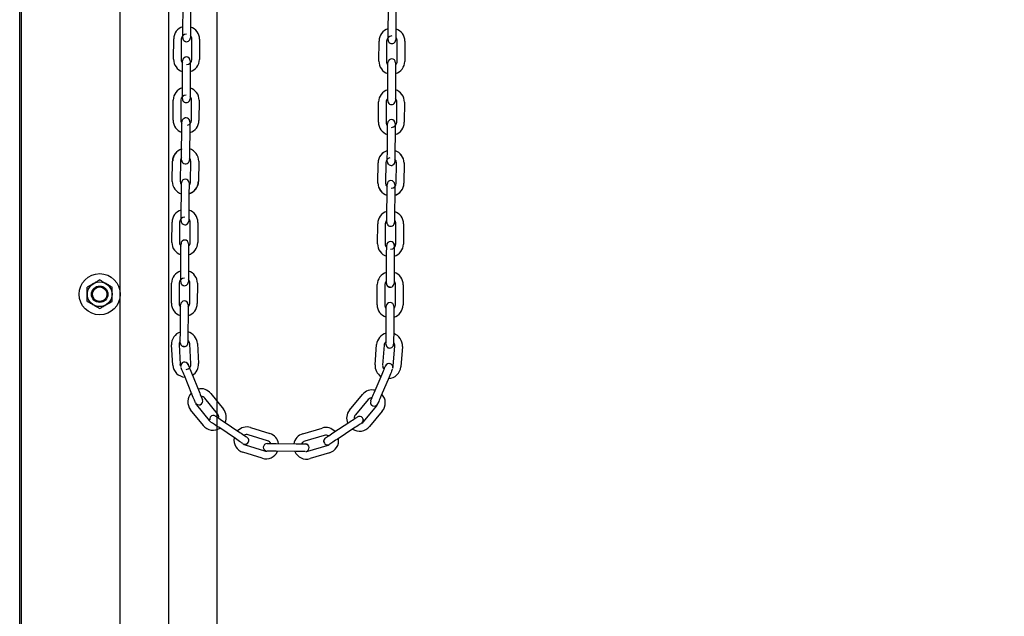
# Model space of a CAD drawing. Header units: inches. Extents: x 170 to 312, y 215 to 248.
# Tile 774 of 981: x 283.896 to 284.914, y 240.761 to 241.378. Entities that reach past the tile are written whole.
import ezdxf

# ---------------------------------------------------------------- set-up
doc = ezdxf.new("R2010")
doc.units = ezdxf.units.IN
doc.header["$LTSCALE"] = 0.25
doc.header["$MEASUREMENT"] = 0
doc.layers.add('ANNOTATIONS', color=1, linetype='Continuous')
doc.layers.add('MOTOR RH', color=7, linetype='Continuous')
doc.styles.add('ARIAL', font='arial.ttf', dxfattribs={"height": 0.09375})
doc.dimstyles.new('STANDARD$0', dxfattribs={"dimtxt": 0.09375, "dimasz": 0.09375, "dimexe": 0.03125, "dimexo": 0.046875, "dimgap": 0.09, "dimtad": 0, "dimtih": 1, "dimtoh": 1, "dimdec": 4, "dimzin": 0, "dimdsep": 46, "dimtxsty": 'ARIAL', "dimcen": 0.09, "dimadec": 0, "dimazin": 0, "dimtfac": 1, "dimtdec": 4, "dimtofl": 0, "dimtmove": 0, "dimatfit": 1, "dimfxl": 1, "dimtolj": 1, "dimtzin": 0, "dimarcsym": 0})

# ---------------------------------------------------------------- blocks, each defined once
blk = doc.blocks.new('*D64')
at = {"layer": 'ANNOTATIONS', "color": 0, "lineweight": -2, "transparency": 16777216}
for p, q in [((283.9429, 244.125), (285.7888, 244.125)), ((285.7576, 244.0313), (285.7576, 242.3317)), ((285.7576, 240.1972), (285.7576, 241.8968)), ((285.0271, 240.1034), (285.7888, 240.1034))]:
    blk.add_line(p, q, dxfattribs=at)
at = {"layer": 'ANNOTATIONS', "color": 0, "transparency": 16777216}
for points in [[(285.742, 244.0313), (285.7732, 244.0313), (285.7576, 244.125)], [(285.742, 240.1972), (285.7732, 240.1972), (285.7576, 240.1034)]]:
    blk.add_solid(points, dxfattribs=at)
at = {"layer": 'defpoints', "color": 0, "transparency": 16777216}
for p in [(283.896, 244.125), (284.9802, 240.1034), (285.7576, 240.1034)]:
    blk.add_point(p, dxfattribs=at)
at = {"layer": 'ANNOTATIONS', "color": 0, "transparency": 16777216, "insert": (285.7576, 242.1142), "char_height": 0.09375, "attachment_point": 5, "style": 'ARIAL'}
blk.add_mtext('\\A1;OPENING\\PHEIGHT', dxfattribs=at)
blk = doc.blocks.new('*D65')
at = {"layer": 'ANNOTATIONS', "color": 0, "lineweight": -2, "transparency": 16777216}
for p, q in [((283.9429, 244.961), (286.4438, 244.961)), ((286.4126, 244.8673), (286.4126, 242.7497)), ((286.4126, 240.1972), (286.4126, 242.3148)), ((285.9474, 240.1034), (286.4438, 240.1034))]:
    blk.add_line(p, q, dxfattribs=at)
at = {"layer": 'ANNOTATIONS', "color": 0, "transparency": 16777216}
for points in [[(286.3969, 244.8673), (286.4282, 244.8673), (286.4126, 244.961)], [(286.3969, 240.1972), (286.4282, 240.1972), (286.4126, 240.1034)]]:
    blk.add_solid(points, dxfattribs=at)
at = {"layer": 'defpoints', "color": 0, "transparency": 16777216}
for p in [(283.896, 244.961), (285.9005, 240.1034), (286.4126, 240.1034)]:
    blk.add_point(p, dxfattribs=at)
at = {"layer": 'ANNOTATIONS', "color": 0, "transparency": 16777216, "insert": (286.4126, 242.5322), "char_height": 0.09375, "attachment_point": 5, "style": 'ARIAL'}
blk.add_mtext('\\A1;TOTAL\\PHEIGHT', dxfattribs=at)

msp = doc.modelspace()

# ---------------------------------------------------------------- linework, layer by layer
at = {"layer": 'MOTOR RH'}
for p, q in [((283.89599, 240.10342), (283.89599, 245.60178)), ((283.89781, 240.1061), (283.89781, 244.91339)), ((284.00001, 240.1061), (284.00001, 244.91339)), ((284.05004, 244.63662), (284.05004, 240.10342)), ((284.10007, 240.1061), (284.10007, 244.29598)), ((284.06476, 241.36831), (284.06491, 241.38918)), ((284.07278, 241.38912), (284.07263, 241.36825)), ((284.27711, 241.36634), (284.27726, 241.38721)), ((284.28513, 241.38715), (284.28498, 241.36629)), ((284.05509, 241.33713), (284.05523, 241.35797)), ((284.06311, 241.35769), (284.06296, 241.33683)), ((284.07398, 241.33675), (284.07413, 241.35761)), ((284.082, 241.35756), (284.08186, 241.33669)), ((284.26744, 241.33491), (284.26758, 241.35578)), ((284.27546, 241.35572), (284.27531, 241.33486)), ((284.27704, 241.3571), (284.27704, 241.35711)), ((284.28633, 241.33478), (284.28648, 241.35565)), ((284.29435, 241.35559), (284.29421, 241.33472)), ((284.06298, 241.34036), (284.06296, 241.33683)), ((284.06431, 241.30531), (284.06446, 241.32618)), ((284.07233, 241.32612), (284.07219, 241.30526)), ((284.27666, 241.30334), (284.27681, 241.32421)), ((284.28468, 241.32415), (284.28453, 241.30329)), ((284.05464, 241.27388), (284.05479, 241.29475)), ((284.06266, 241.29469), (284.06251, 241.27383)), ((284.07354, 241.27375), (284.07368, 241.29461)), ((284.08156, 241.29456), (284.08141, 241.27369)), ((284.26699, 241.27192), (284.26714, 241.29278)), ((284.27501, 241.29273), (284.27486, 241.27186)), ((284.28589, 241.27178), (284.28603, 241.29265)), ((284.29391, 241.29259), (284.29376, 241.27173)), ((284.06349, 241.24198), (284.06364, 241.26285)), ((284.07189, 241.26312), (284.07174, 241.24226)), ((284.27621, 241.24035), (284.27636, 241.26121)), ((284.27622, 241.24047), (284.27636, 241.26134)), ((284.28424, 241.26128), (284.28409, 241.24029)), ((284.28425, 241.26309), (284.28424, 241.26116)), ((284.05382, 241.21055), (284.05397, 241.23142)), ((284.06222, 241.23169), (284.06207, 241.21083)), ((284.07272, 241.21042), (284.07286, 241.23129)), ((284.08111, 241.23156), (284.08096, 241.2107)), ((284.26654, 241.20892), (284.26669, 241.22978)), ((284.26654, 241.20904), (284.26669, 241.22978)), ((284.26669, 241.22978), (284.26669, 241.22991)), ((284.27457, 241.22985), (284.27442, 241.20899)), ((284.27456, 241.22973), (284.27442, 241.20899)), ((284.27615, 241.2311), (284.27615, 241.23114)), ((284.28402, 241.23117), (284.28402, 241.23104)), ((284.28544, 241.20878), (284.28559, 241.22965)), ((284.28544, 241.20891), (284.28559, 241.22965)), ((284.28559, 241.22965), (284.28559, 241.22978)), ((284.29346, 241.22972), (284.29331, 241.20885)), ((284.29346, 241.22959), (284.29331, 241.20873)), ((284.27442, 241.20899), (284.27442, 241.20886)), ((284.06304, 241.17899), (284.06319, 241.19986)), ((284.07107, 241.1998), (284.07092, 241.17894)), ((284.27577, 241.17748), (284.27592, 241.19835)), ((284.28379, 241.19829), (284.28364, 241.17743)), ((284.05337, 241.14756), (284.05352, 241.16843)), ((284.06139, 241.16837), (284.06125, 241.14751)), ((284.06298, 241.16975), (284.06298, 241.16976)), ((284.07227, 241.14743), (284.07242, 241.16829)), ((284.08029, 241.16824), (284.08014, 241.14737)), ((284.2661, 241.14605), (284.26624, 241.16692)), ((284.27412, 241.16686), (284.27397, 241.146)), ((284.28499, 241.14592), (284.28514, 241.16679)), ((284.29302, 241.16673), (284.29287, 241.14586)), ((284.0626, 241.116), (284.06275, 241.13687)), ((284.07062, 241.13681), (284.07047, 241.11595)), ((284.27532, 241.11449), (284.27547, 241.13536)), ((284.28334, 241.1353), (284.2832, 241.11444)), ((284.05292, 241.08457), (284.05307, 241.10544)), ((284.06095, 241.10538), (284.0608, 241.08452)), ((284.07182, 241.08444), (284.07197, 241.1053)), ((284.07984, 241.10525), (284.0797, 241.08438)), ((284.26565, 241.08306), (284.2658, 241.10393)), ((284.27367, 241.10387), (284.27352, 241.08301)), ((284.28455, 241.08293), (284.2847, 241.10379)), ((284.29257, 241.10374), (284.29242, 241.08287)), ((284.06215, 241.05301), (284.0623, 241.07388)), ((284.07017, 241.07382), (284.07002, 241.05295)), ((284.27487, 241.0515), (284.27502, 241.07237)), ((284.2829, 241.07231), (284.28275, 241.05145)), ((284.05425, 241.02073), (284.053, 241.04156)), ((284.06086, 241.04203), (284.06211, 241.0212)), ((284.07311, 241.02186), (284.07187, 241.04269)), ((284.07973, 241.04316), (284.08097, 241.02233)), ((284.26349, 241.02104), (284.26503, 241.04185)), ((284.27288, 241.04126), (284.27134, 241.02046)), ((284.28234, 241.01964), (284.28388, 241.04045)), ((284.29173, 241.03987), (284.29019, 241.01906)), ((284.07417, 240.9905), (284.06629, 241.00982)), ((284.07358, 241.01279), (284.08146, 240.99347)), ((284.2626, 240.99218), (284.27075, 241.01139)), ((284.278, 241.00832), (284.26985, 240.98911)), ((284.10059, 240.9702), (284.08745, 240.9864)), ((284.09356, 240.99136), (284.1067, 240.97515)), ((284.23709, 240.97423), (284.25046, 240.99025)), ((284.25651, 240.9852), (284.24314, 240.96918)), ((284.08591, 240.95829), (284.07277, 240.9745)), ((284.07888, 240.97946), (284.09202, 240.96325)), ((284.2516, 240.96212), (284.26497, 240.97814)), ((284.26001, 240.97917), (284.26107, 240.97851)), ((284.27102, 240.9731), (284.25765, 240.95708)), ((284.11912, 240.94465), (284.10185, 240.95636)), ((284.10626, 240.96287), (284.12354, 240.95117)), ((284.13478, 240.95614), (284.1547, 240.94995)), ((284.18874, 240.9497), (284.20875, 240.95561)), ((284.21992, 240.95049), (284.23736, 240.96194)), ((284.24169, 240.95536), (284.22425, 240.94391)), ((284.15237, 240.94243), (284.13244, 240.94862)), ((284.21098, 240.94806), (284.19097, 240.94215)), ((284.12917, 240.93809), (284.1491, 240.9319)), ((284.15203, 240.93955), (284.1519, 240.93955)), ((284.1519, 240.93955), (284.15221, 240.93955)), ((284.16115, 240.93949), (284.18202, 240.93934)), ((284.16128, 240.93948), (284.18202, 240.93934)), ((284.19409, 240.93158), (284.2141, 240.93749)), ((284.14676, 240.92438), (284.12683, 240.93057)), ((284.15769, 240.93164), (284.15595, 240.93165)), ((284.15942, 240.93162), (284.15755, 240.93164)), ((284.18196, 240.93146), (284.16123, 240.93161)), ((284.18209, 240.93146), (284.16123, 240.93161)), ((284.1839, 240.93145), (284.18196, 240.93146)), ((284.18563, 240.93144), (284.18376, 240.93145)), ((284.18723, 240.93143), (284.1855, 240.93144)), ((284.18863, 240.93142), (284.1871, 240.93143)), ((284.18978, 240.93141), (284.1885, 240.93142)), ((284.19064, 240.9314), (284.18965, 240.93141)), ((284.19117, 240.9314), (284.19051, 240.9314)), ((284.21633, 240.92994), (284.19632, 240.92403))]:
    msp.add_line(p, q, dxfattribs=at)
at = {"layer": 'MOTOR RH', "flags": 128}
for points in [[(284.06469, 241.35906), (284.06469, 241.35924), (284.0647, 241.35976), (284.0647, 241.36062), (284.06471, 241.36177), (284.06472, 241.36317), (284.06473, 241.36477), (284.06474, 241.36651), (284.06476, 241.36831)], [(284.07258, 241.3614), (284.07258, 241.36056), (284.07257, 241.35971), (284.07257, 241.35918), (284.07257, 241.35904)], [(284.07263, 241.36825), (284.07262, 241.36645), (284.07261, 241.36471), (284.07259, 241.36311), (284.07258, 241.36171), (284.07258, 241.36056)], [(284.27704, 241.35709), (284.27704, 241.35727), (284.27705, 241.35779), (284.27705, 241.35865), (284.27706, 241.3598), (284.27707, 241.3612), (284.27708, 241.3628), (284.27709, 241.36454), (284.27711, 241.36634)], [(284.28498, 241.36629), (284.28497, 241.36448), (284.28496, 241.36275), (284.28494, 241.36115), (284.28493, 241.35974), (284.28493, 241.35859)], [(284.06659, 241.35566), (284.0671, 241.3554), (284.0686, 241.35509)], [(284.07257, 241.35918), (284.07257, 241.359)], [(284.28493, 241.35943), (284.28493, 241.35859), (284.28492, 241.35774), (284.28492, 241.35721), (284.28492, 241.35707)], [(284.28492, 241.35721), (284.28492, 241.35703)], [(284.06446, 241.32618), (284.06447, 241.32798), (284.06448, 241.32972), (284.0645, 241.33132), (284.06451, 241.33272), (284.06451, 241.33387)], [(284.06451, 241.33304), (284.06451, 241.33387), (284.06452, 241.33472), (284.06452, 241.33525), (284.06453, 241.33542)], [(284.06452, 241.33525), (284.06453, 241.33543)], [(284.0724, 241.33537), (284.0724, 241.3352), (284.07239, 241.33467), (284.07239, 241.33381), (284.07238, 241.33266), (284.07237, 241.33126), (284.07236, 241.32966), (284.07235, 241.32793), (284.07233, 241.32612)], [(284.27681, 241.32421), (284.27682, 241.32601), (284.27683, 241.32775), (284.27685, 241.32935), (284.27686, 241.33075), (284.27686, 241.3319)], [(284.27686, 241.33107), (284.27686, 241.3319), (284.27687, 241.33276), (284.27687, 241.33328), (284.27687, 241.33346)], [(284.28474, 241.33185), (284.28473, 241.3307), (284.28472, 241.32929), (284.28471, 241.32769), (284.2847, 241.32596), (284.28468, 241.32415)], [(284.28475, 241.33341), (284.28475, 241.33323), (284.28474, 241.3327), (284.28474, 241.33185), (284.28473, 241.33102)], [(284.06425, 241.29606), (284.06425, 241.29624), (284.06425, 241.29676), (284.06426, 241.29762), (284.06427, 241.29877), (284.06428, 241.30017), (284.06429, 241.30177), (284.0643, 241.30351), (284.06431, 241.30531)], [(284.07219, 241.30526), (284.07217, 241.30345), (284.07216, 241.30172), (284.07215, 241.30012), (284.07214, 241.29871), (284.07213, 241.29756)], [(284.27661, 241.29565), (284.27661, 241.2968), (284.27662, 241.2982), (284.27664, 241.2998), (284.27665, 241.30154), (284.27666, 241.30334)], [(284.28453, 241.30329), (284.28452, 241.30148), (284.28451, 241.29975), (284.2845, 241.29815), (284.28449, 241.29675), (284.28448, 241.2956)], [(284.06614, 241.29266), (284.06665, 241.29241), (284.06815, 241.2921)], [(284.07214, 241.2984), (284.07213, 241.29756), (284.07212, 241.29671), (284.07212, 241.29618), (284.07212, 241.296)], [(284.2766, 241.2941), (284.2766, 241.29427), (284.2766, 241.2948), (284.27661, 241.29565), (284.27661, 241.29649)], [(284.2766, 241.29409), (284.2766, 241.29427)], [(284.28449, 241.29643), (284.28448, 241.2956), (284.28447, 241.29474), (284.28447, 241.29421), (284.28447, 241.29407)], [(284.28447, 241.29421), (284.28447, 241.29404)], [(284.06364, 241.26285), (284.06365, 241.26465), (284.06366, 241.26639), (284.06368, 241.26799), (284.06369, 241.26939), (284.06369, 241.27054)], [(284.06369, 241.27045), (284.06369, 241.27054), (284.0637, 241.2714), (284.0637, 241.27192), (284.0637, 241.2721)], [(284.07195, 241.27237), (284.07195, 241.2722), (284.07195, 241.27167), (284.07194, 241.27082), (284.07193, 241.26966), (284.07192, 241.26826), (284.07191, 241.26666), (284.0719, 241.26493), (284.07189, 241.26312)], [(284.27636, 241.26121), (284.27638, 241.26302), (284.27639, 241.26475), (284.2764, 241.26635), (284.27641, 241.26775), (284.27642, 241.2689), (284.27642, 241.26976), (284.27643, 241.27041)], [(284.27636, 241.26134), (284.27638, 241.26314), (284.27639, 241.26488), (284.2764, 241.26648), (284.27641, 241.26788), (284.27642, 241.26903), (284.27642, 241.26989)], [(284.27643, 241.27041), (284.27643, 241.27059)], [(284.27643, 241.27028), (284.27643, 241.27046)], [(284.2843, 241.27041), (284.28401, 241.27192), (284.28361, 241.27267)], [(284.2843, 241.27053), (284.2843, 241.27036), (284.2843, 241.26983), (284.28429, 241.26897), (284.28428, 241.26782), (284.28427, 241.26642), (284.28426, 241.26482), (284.28425, 241.26309)], [(284.2843, 241.27041), (284.2843, 241.27023), (284.2843, 241.2697), (284.28429, 241.26885), (284.28428, 241.2677), (284.28427, 241.2663), (284.28426, 241.2647), (284.28425, 241.26296)], [(284.06344, 241.23429), (284.06344, 241.23544), (284.06345, 241.23684), (284.06347, 241.23844), (284.06348, 241.24018), (284.06349, 241.24198)], [(284.07174, 241.24226), (284.07173, 241.24045), (284.07171, 241.23872), (284.0717, 241.23712), (284.07169, 241.23572), (284.07168, 241.23456)], [(284.27615, 241.23109), (284.27615, 241.23127), (284.27615, 241.2318), (284.27616, 241.23265), (284.27617, 241.2338), (284.27618, 241.23521), (284.27619, 241.2368), (284.2762, 241.23867)], [(284.2762, 241.23867), (284.27622, 241.24047)], [(284.2762, 241.23854), (284.27621, 241.24035)], [(284.28408, 241.23861), (284.28406, 241.23675), (284.28405, 241.23515), (284.28404, 241.23375), (284.28403, 241.2326)], [(284.28409, 241.24042), (284.28408, 241.23861)], [(284.28409, 241.24029), (284.28408, 241.23848)], [(284.06343, 241.23274), (284.06343, 241.23291), (284.06343, 241.23343), (284.06344, 241.23429), (284.06344, 241.23505)], [(284.06343, 241.23273), (284.06343, 241.23291)], [(284.06464, 241.22985), (284.06583, 241.22908), (284.06733, 241.22877)], [(284.07169, 241.23466), (284.07168, 241.23456), (284.07168, 241.23371), (284.07167, 241.23318), (284.07167, 241.23304)], [(284.07167, 241.23318), (284.07167, 241.23301)], [(284.27615, 241.23122), (284.27615, 241.2314), (284.27616, 241.23193), (284.27616, 241.23278), (284.27617, 241.23393), (284.27618, 241.23533), (284.27619, 241.23693)], [(284.28406, 241.23688), (284.28405, 241.23528), (284.28404, 241.23387), (284.28404, 241.23272), (284.28403, 241.23187), (284.28403, 241.23134), (284.28402, 241.23117)], [(284.28404, 241.23344), (284.28403, 241.2326), (284.28403, 241.23174), (284.28402, 241.23124)], [(284.28403, 241.23174), (284.28402, 241.23122), (284.28402, 241.23104)], [(284.06325, 241.20745), (284.06325, 241.20755), (284.06325, 241.2084), (284.06326, 241.20893), (284.06326, 241.20911)], [(284.07113, 241.20905), (284.07113, 241.20888), (284.07113, 241.20835), (284.07112, 241.20749), (284.07111, 241.20665)], [(284.06319, 241.19986), (284.0632, 241.20166), (284.06322, 241.2034), (284.06323, 241.205), (284.06324, 241.2064), (284.06325, 241.20755)], [(284.07112, 241.20749), (284.07111, 241.20634), (284.0711, 241.20494), (284.07109, 241.20334), (284.07108, 241.20161), (284.07107, 241.1998)], [(284.07207, 241.20766), (284.07151, 241.207), (284.07111, 241.20665)], [(284.27592, 241.19835), (284.27593, 241.20015), (284.27594, 241.20189), (284.27595, 241.20349), (284.27596, 241.20489), (284.27597, 241.20604)], [(284.27597, 241.2052), (284.27597, 241.20604), (284.27598, 241.2069), (284.27598, 241.20742), (284.27598, 241.2076)], [(284.28386, 241.20754), (284.28386, 241.20737), (284.28385, 241.20684), (284.28385, 241.20598), (284.28384, 241.20483), (284.28383, 241.20343), (284.28382, 241.20183), (284.2838, 241.2001), (284.28379, 241.19829)], [(284.06298, 241.16974), (284.06298, 241.16992), (284.06298, 241.17044), (284.06299, 241.1713), (284.063, 241.17245), (284.06301, 241.17385), (284.06302, 241.17545), (284.06303, 241.17719), (284.06304, 241.17899)], [(284.07092, 241.17894), (284.0709, 241.17713), (284.07089, 241.1754), (284.07088, 241.1738), (284.07087, 241.17239), (284.07086, 241.17124)], [(284.27571, 241.16979), (284.27572, 241.17094), (284.27573, 241.17234), (284.27574, 241.17394), (284.27576, 241.17568), (284.27577, 241.17748)], [(284.07087, 241.17208), (284.07086, 241.17124), (284.07086, 241.17039), (284.07085, 241.16986), (284.07085, 241.16968)], [(284.2757, 241.16823), (284.2757, 241.16841), (284.27571, 241.16893), (284.27571, 241.16979), (284.27572, 241.17063)], [(284.28359, 241.17057), (284.28359, 241.16973), (284.28358, 241.16888), (284.28358, 241.16835), (284.28358, 241.16817)], [(284.28364, 241.17743), (284.28363, 241.17562), (284.28362, 241.17389), (284.28361, 241.17229), (284.2836, 241.17088), (284.28359, 241.16973)], [(284.28234, 241.14728), (284.28312, 241.14606), (284.28341, 241.14455)], [(284.06275, 241.13687), (284.06276, 241.13867), (284.06277, 241.14041), (284.06278, 241.14201), (284.06279, 241.14341), (284.0628, 241.14456)], [(284.06279, 241.14372), (284.0628, 241.14456), (284.06281, 241.14541), (284.06281, 241.14594), (284.06281, 241.14611)], [(284.06281, 241.14594), (284.06281, 241.14612)], [(284.07067, 241.1445), (284.07067, 241.14335), (284.07066, 241.14195), (284.07064, 241.14035), (284.07063, 241.13862), (284.07062, 241.13681)], [(284.07068, 241.14606), (284.07068, 241.14588), (284.07068, 241.14536), (284.07067, 241.1445), (284.07067, 241.14366)], [(284.27547, 241.13536), (284.27548, 241.13716), (284.2755, 241.1389), (284.27551, 241.1405), (284.27552, 241.1419), (284.27552, 241.14305)], [(284.27552, 241.14221), (284.27552, 241.14305), (284.27553, 241.1439), (284.27553, 241.14443), (284.27554, 241.14461)], [(284.28341, 241.14455), (284.28341, 241.14438), (284.2834, 241.14385), (284.2834, 241.14299), (284.28339, 241.14184), (284.28338, 241.14044), (284.28337, 241.13884), (284.28336, 241.13711), (284.28334, 241.1353)], [(284.06253, 241.10675), (284.06253, 241.10693), (284.06254, 241.10745), (284.06254, 241.10831), (284.06255, 241.10946), (284.06256, 241.11086), (284.06257, 241.11246), (284.06258, 241.1142), (284.0626, 241.116)], [(284.07042, 241.10909), (284.07042, 241.10825), (284.07041, 241.1074), (284.07041, 241.10687), (284.07041, 241.10669)], [(284.07047, 241.11595), (284.07046, 241.11414), (284.07045, 241.1124), (284.07043, 241.1108), (284.07042, 241.1094), (284.07042, 241.10825)], [(284.27526, 241.10525), (284.27526, 241.10542), (284.27526, 241.10594), (284.27527, 241.1068), (284.27527, 241.10764)], [(284.27527, 241.1068), (284.27528, 241.10795), (284.27529, 241.10935), (284.2753, 241.11095), (284.27531, 241.11269), (284.27532, 241.11449)], [(284.28315, 241.10758), (284.28314, 241.10674), (284.28314, 241.10589), (284.28313, 241.10536), (284.28313, 241.10518)], [(284.2832, 241.11444), (284.28318, 241.11263), (284.28317, 241.1109), (284.28316, 241.1093), (284.28315, 241.10789), (284.28314, 241.10674)], [(284.06375, 241.10387), (284.06494, 241.10309), (284.06644, 241.10278)], [(284.27526, 241.10524), (284.27526, 241.10542)], [(284.27917, 241.10127), (284.27766, 241.10159), (284.27645, 241.10239)], [(284.0623, 241.07388), (284.06231, 241.07568), (284.06232, 241.07742), (284.06233, 241.07902), (284.06234, 241.08042), (284.06235, 241.08157)], [(284.06235, 241.08073), (284.06235, 241.08157), (284.06236, 241.08242), (284.06236, 241.08295), (284.06236, 241.08313)], [(284.07023, 241.08151), (284.07022, 241.08036), (284.07021, 241.07896), (284.0702, 241.07736), (284.07018, 241.07563), (284.07017, 241.07382)], [(284.07024, 241.08307), (284.07024, 241.08289), (284.07023, 241.08237), (284.07023, 241.08151), (284.07022, 241.08067)], [(284.27502, 241.07237), (284.27504, 241.07417), (284.27505, 241.07591), (284.27506, 241.07751), (284.27507, 241.07891), (284.27508, 241.08006)], [(284.27507, 241.07922), (284.27508, 241.08006), (284.27508, 241.08091), (284.27509, 241.08144), (284.27509, 241.08162)], [(284.28295, 241.08), (284.28294, 241.07885), (284.28293, 241.07745), (284.28292, 241.07585), (284.28291, 241.07412), (284.2829, 241.07231)], [(284.28296, 241.08156), (284.28296, 241.08138), (284.28296, 241.08086), (284.28295, 241.08), (284.28295, 241.07916)], [(284.06208, 241.04376), (284.06209, 241.04394), (284.06209, 241.04446), (284.0621, 241.04532), (284.0621, 241.04577)], [(284.0621, 241.04532), (284.0621, 241.04647), (284.06211, 241.04787), (284.06212, 241.04947), (284.06214, 241.05121), (284.06215, 241.05301)], [(284.06997, 241.04526), (284.06996, 241.04441), (284.06996, 241.04388), (284.06996, 241.0437)], [(284.07002, 241.05295), (284.07001, 241.05115), (284.07, 241.04941), (284.06999, 241.04781), (284.06998, 241.04641), (284.06997, 241.04526)], [(284.06998, 241.04645), (284.06998, 241.04641)], [(284.27482, 241.04381), (284.27483, 241.04496), (284.27484, 241.04636), (284.27485, 241.04796), (284.27486, 241.0497), (284.27487, 241.0515)], [(284.28275, 241.05145), (284.28274, 241.04964), (284.28272, 241.0479), (284.28271, 241.0463), (284.2827, 241.0449), (284.28269, 241.04375)], [(284.06208, 241.04376), (284.06209, 241.04394)], [(284.06599, 241.03979), (284.06449, 241.0401), (284.0633, 241.04088)], [(284.27481, 241.04226), (284.27481, 241.04243), (284.27481, 241.04295), (284.27482, 241.04381)], [(284.27481, 241.04225), (284.27481, 241.04243)], [(284.27483, 241.04496), (284.27483, 241.04499)], [(284.276, 241.0394), (284.27721, 241.03859), (284.27872, 241.03828)], [(284.2827, 241.0442), (284.28269, 241.04375), (284.28269, 241.0429), (284.28268, 241.04237), (284.28268, 241.04223)], [(284.28268, 241.04237), (284.28268, 241.04219)], [(284.06253, 241.01942), (284.06227, 241.02018), (284.06211, 241.0212)], [(284.06629, 241.00982), (284.06561, 241.01149), (284.06495, 241.0131), (284.06435, 241.01458), (284.06382, 241.01588), (284.06339, 241.01694), (284.06306, 241.01774), (284.06286, 241.01822), (284.06283, 241.01831)], [(284.06916, 241.02272), (284.06924, 241.02264), (284.07009, 241.02136)], [(284.07009, 241.02136), (284.07016, 241.02119), (284.07036, 241.02071), (284.07068, 241.01992), (284.07111, 241.01885), (284.07164, 241.01755), (284.07225, 241.01607), (284.0729, 241.01446), (284.07358, 241.01279)], [(284.27075, 241.01139), (284.27145, 241.01305), (284.27213, 241.01465), (284.27276, 241.01612), (284.2733, 241.01742), (284.27375, 241.01847)], [(284.27285, 241.01634), (284.2733, 241.01742)], [(284.27375, 241.01847), (284.27409, 241.01926), (284.27429, 241.01975), (284.27436, 241.0199)], [(284.27429, 241.01975), (284.27436, 241.01991)], [(284.27952, 241.022), (284.27802, 241.02231), (284.27654, 241.02204)], [(284.28158, 241.01675), (284.28154, 241.01667), (284.28133, 241.01619), (284.281, 241.0154), (284.28055, 241.01434), (284.28, 241.01305), (284.27938, 241.01158), (284.2787, 241.00998), (284.278, 241.00832)], [(284.28189, 241.01787), (284.28216, 241.01861), (284.28234, 241.01964)], [(284.07765, 240.98196), (284.07759, 240.98209), (284.07739, 240.98258), (284.07707, 240.98337), (284.07664, 240.98444), (284.07611, 240.98574), (284.0755, 240.98722), (284.07485, 240.98883), (284.07417, 240.9905)], [(284.08146, 240.99347), (284.08214, 240.9918), (284.08279, 240.99019), (284.0834, 240.98871), (284.08393, 240.98741), (284.08436, 240.98635)], [(284.08354, 240.98837), (284.08393, 240.98741)], [(284.08436, 240.98635), (284.08468, 240.98555), (284.08488, 240.98507), (284.08495, 240.9849)], [(284.25899, 240.98367), (284.25905, 240.98383), (284.25926, 240.98432), (284.25959, 240.9851)], [(284.25959, 240.9851), (284.26004, 240.98616), (284.26059, 240.98745), (284.26121, 240.98892), (284.26189, 240.99052), (284.2626, 240.99218)], [(284.26004, 240.98616), (284.26045, 240.98711)], [(284.26985, 240.98911), (284.26914, 240.98745), (284.26846, 240.98585), (284.26784, 240.98438), (284.26729, 240.98309), (284.26684, 240.98203), (284.26651, 240.98124), (284.2663, 240.98076), (284.26624, 240.98062)], [(284.25898, 240.98367), (284.25905, 240.98383)], [(284.09313, 240.96701), (284.09254, 240.9656), (284.09252, 240.9641)], [(284.0986, 240.96806), (284.09875, 240.96796), (284.09919, 240.96767), (284.09989, 240.96719), (284.10085, 240.96654), (284.10201, 240.96576), (284.10333, 240.96486), (284.10477, 240.96389), (284.10626, 240.96287)], [(284.23736, 240.96194), (284.23887, 240.96294), (284.24032, 240.96389), (284.24166, 240.96477), (284.24283, 240.96554), (284.24379, 240.96617), (284.24451, 240.96664), (284.24495, 240.96693), (284.24509, 240.96702)], [(284.25055, 240.96589), (284.25112, 240.96447), (284.25112, 240.96297)], [(284.10185, 240.95636), (284.10035, 240.95737), (284.09891, 240.95834), (284.09759, 240.95924), (284.09643, 240.96002), (284.09548, 240.96067), (284.09477, 240.96115), (284.09433, 240.96144), (284.09421, 240.96153)], [(284.24939, 240.96043), (284.24927, 240.96035), (284.24883, 240.96006), (284.24811, 240.95959), (284.24715, 240.95896), (284.24598, 240.95819), (284.24464, 240.95731), (284.24319, 240.95635), (284.24169, 240.95536)], [(284.12676, 240.93948), (284.12663, 240.93956), (284.1262, 240.93986), (284.12549, 240.94034), (284.12454, 240.94098), (284.12338, 240.94177), (284.12205, 240.94267), (284.12062, 240.94364), (284.11912, 240.94465)], [(284.12354, 240.95117), (284.12503, 240.95016), (284.12647, 240.94919), (284.12779, 240.94829), (284.12895, 240.9475), (284.12991, 240.94686)], [(284.1281, 240.94808), (284.12895, 240.9475)], [(284.12991, 240.94686), (284.13061, 240.94638), (284.13105, 240.94608), (284.1312, 240.94598)], [(284.21219, 240.94541), (284.21234, 240.94551), (284.21278, 240.94579), (284.21349, 240.94626)], [(284.21219, 240.94541), (284.21234, 240.94551)], [(284.21349, 240.94626), (284.21445, 240.9469), (284.21563, 240.94767), (284.21696, 240.94854), (284.21841, 240.9495), (284.21992, 240.95049)], [(284.21445, 240.9469), (284.21532, 240.94746)], [(284.22425, 240.94391), (284.22274, 240.94292), (284.22129, 240.94196), (284.21995, 240.94108), (284.21878, 240.94031), (284.21782, 240.93968), (284.2171, 240.93921), (284.21666, 240.93892), (284.21654, 240.93884)], [(284.12988, 240.93889), (284.13116, 240.93944), (284.13225, 240.94052)], [(284.15208, 240.93955), (284.15273, 240.93954)], [(284.1526, 240.93955), (284.15346, 240.93954)], [(284.15273, 240.93954), (284.15359, 240.93954)], [(284.15346, 240.93954), (284.15461, 240.93953), (284.15601, 240.93952), (284.15774, 240.93951)], [(284.15359, 240.93954), (284.15474, 240.93953), (284.15614, 240.93952)], [(284.15461, 240.93953), (284.15564, 240.93952)], [(284.15474, 240.93953), (284.15564, 240.93952)], [(284.15761, 240.93951), (284.15935, 240.9395), (284.16115, 240.93949)], [(284.15774, 240.93951), (284.15948, 240.9395), (284.16128, 240.93948)], [(284.18202, 240.93934), (284.18382, 240.93932), (284.18556, 240.93931), (284.18716, 240.9393), (284.18869, 240.93929)], [(284.18215, 240.93934), (284.18395, 240.93932)], [(284.18269, 240.93933), (284.18395, 240.93932), (284.18569, 240.93931)], [(284.18569, 240.93931), (284.18729, 240.9393)], [(284.18856, 240.93929), (284.18971, 240.93928), (284.1907, 240.93928)], [(284.18869, 240.93929), (284.18984, 240.93928)], [(284.19056, 240.93928), (284.19122, 240.93927)], [(284.19109, 240.93927), (284.19127, 240.93927)], [(284.19122, 240.93927), (284.1914, 240.93927)], [(284.19122, 240.93927), (284.19127, 240.93927)], [(284.19127, 240.93927), (284.19277, 240.93896), (284.19381, 240.93832)], [(284.21106, 240.93996), (284.21048, 240.94138), (284.21049, 240.94288)], [(284.15051, 240.93192), (284.15034, 240.93199), (284.1493, 240.93263)], [(284.14941, 240.93265), (284.15047, 240.93199), (284.15146, 240.93171)], [(284.15268, 240.93167), (284.15202, 240.93168), (284.15187, 240.93168)], [(284.15215, 240.93167), (284.15202, 240.93168)], [(284.15609, 240.93165), (284.15455, 240.93166), (284.1534, 240.93167), (284.15255, 240.93167)], [(284.15468, 240.93166), (284.15353, 240.93166), (284.15268, 240.93167)], [(284.16109, 240.93161), (284.15929, 240.93162)], [(284.16123, 240.93161), (284.15942, 240.93162)], [(284.19117, 240.9314), (284.19103, 240.9314)], [(284.19131, 240.9314), (284.19117, 240.9314)]]:
    msp.add_lwpolyline(points, dxfattribs=at)
at = {"layer": 'MOTOR RH'}
for radius in [0.02129, 0.01277, 0.00852, 0.0075]:
    msp.add_circle((283.97872, 241.09396), radius, dxfattribs=at)
for centre, radius, start, end in [((284.06842, 241.35788), 0.01319, 106.06756, 179.59345), ((284.06842, 241.35765), 0.00531, 89.59345, 179.59345), ((284.06882, 241.35765), 0.00531, 359.59345, 44.86854), ((284.06882, 241.35765), 0.01319, 359.59345, 73.11934), ((284.28077, 241.35569), 0.01319, 106.06756, 179.59345), ((284.28077, 241.35569), 0.00531, 89.59345, 179.59345), ((284.28117, 241.35568), 0.01319, 359.59345, 73.11934), ((284.06863, 241.35903), 0.00394, 179.59345, 359.59347), ((284.28098, 241.35706), 0.00394, 179.59345, 359.59347), ((284.28117, 241.35568), 0.00531, 359.59345, 44.86818), ((284.06827, 241.33679), 0.01319, 179.59345, 253.12364), ((284.06827, 241.33679), 0.00531, 179.59345, 224.88327), ((284.06846, 241.3354), 0.00394, 359.59345, 179.59343), ((284.06867, 241.33679), 0.00531, 269.59345, 359.59345), ((284.06867, 241.33679), 0.01319, 286.07186, 359.59345), ((284.28062, 241.33482), 0.01319, 179.59345, 253.12364), ((284.28062, 241.33482), 0.00531, 179.59345, 224.8831), ((284.28081, 241.33343), 0.00394, 359.59345, 179.59343), ((284.28102, 241.33482), 0.01319, 286.07186, 359.59345), ((284.28102, 241.33482), 0.00531, 314.33315, 359.59345), ((284.06798, 241.29466), 0.01319, 106.06756, 179.59345), ((284.06798, 241.29466), 0.00531, 89.59345, 179.59345), ((284.06837, 241.29465), 0.01319, 359.59345, 73.11934), ((284.28033, 241.29269), 0.01319, 106.06756, 179.59345), ((284.28072, 241.29268), 0.01319, 359.59345, 73.11934), ((284.06818, 241.29603), 0.00394, 179.59345, 359.59347), ((284.06837, 241.29465), 0.00531, 359.59345, 44.86854), ((284.28033, 241.29269), 0.00531, 134.31808, 179.59345), ((284.28053, 241.29406), 0.00394, 179.59345, 359.59347), ((284.28072, 241.29268), 0.00531, 359.59345, 44.86822), ((284.06783, 241.27379), 0.01319, 179.59345, 251.4302), ((284.06783, 241.27379), 0.00531, 179.59345, 218.92107), ((284.06764, 241.27207), 0.00394, 127.84813, 179.59345), ((284.06802, 241.2724), 0.00394, 359.59345, 137.9449), ((284.06822, 241.27379), 0.00531, 284.94724, 359.59345), ((284.06822, 241.27379), 0.01319, 286.07186, 359.59345), ((284.28018, 241.27182), 0.01319, 179.59345, 253.12364), ((284.28018, 241.27182), 0.00531, 179.59345, 224.88319), ((284.28037, 241.27056), 0.00394, 359.59345, 179.59343), ((284.28057, 241.27182), 0.00531, 269.59345, 359.59345), ((284.28057, 241.27182), 0.01319, 286.07186, 359.59345), ((284.06716, 241.23133), 0.01319, 106.06756, 179.59345), ((284.06753, 241.23166), 0.01319, 107.76104, 179.59345), ((284.06792, 241.23165), 0.01319, 359.59345, 73.11934), ((284.27988, 241.22982), 0.01319, 106.06756, 179.59345), ((284.27988, 241.22969), 0.01319, 106.06756, 179.59345), ((284.28027, 241.22981), 0.01319, 359.59345, 73.11934), ((284.28027, 241.22969), 0.01319, 359.59345, 73.11934), ((284.06753, 241.23166), 0.00531, 135.92482, 179.59345), ((284.06736, 241.2327), 0.00394, 179.59345, 315.12856), ((284.06774, 241.23303), 0.00394, 307.84814, 359.59345), ((284.06755, 241.23132), 0.00531, 359.59345, 44.86854), ((284.27988, 241.22969), 0.00531, 103.25039, 179.59345), ((284.28009, 241.23119), 0.00394, 179.59345, 225.91738), ((284.28009, 241.23107), 0.00394, 179.59345, 359.59347), ((284.28027, 241.22981), 0.00531, 359.59345, 44.86854), ((284.28027, 241.22969), 0.00531, 359.59345, 44.86808), ((284.06701, 241.21046), 0.01319, 179.59345, 253.11934), ((284.06738, 241.21079), 0.00531, 179.59345, 218.90436), ((284.06719, 241.20908), 0.00394, 359.59345, 179.59343), ((284.06778, 241.21079), 0.01319, 284.38877, 359.59345), ((284.0674, 241.21046), 0.01319, 286.06756, 359.59345), ((284.0674, 241.21046), 0.00531, 314.31864, 359.59345), ((284.27973, 241.20895), 0.01319, 179.59345, 253.11934), ((284.27973, 241.20882), 0.01319, 179.59345, 253.11934), ((284.27973, 241.20895), 0.00531, 179.59345, 224.86854), ((284.27973, 241.20882), 0.00531, 179.59345, 224.86894), ((284.27992, 241.20757), 0.00394, 359.59345, 179.59343), ((284.28013, 241.20895), 0.00531, 269.59345, 359.59345), ((284.28013, 241.20895), 0.01319, 286.06756, 359.59345), ((284.28013, 241.20882), 0.01319, 286.06756, 359.59345), ((284.06671, 241.16834), 0.01319, 106.06756, 179.59345), ((284.0671, 241.16833), 0.01319, 359.59345, 73.11934), ((284.27943, 241.16683), 0.01319, 106.06756, 179.59345), ((284.27983, 241.16682), 0.01319, 359.59345, 73.11934), ((284.06671, 241.16834), 0.00531, 89.59345, 179.59345), ((284.06692, 241.16971), 0.00394, 179.59345, 359.59347), ((284.0671, 241.16833), 0.00531, 359.59345, 44.86854), ((284.27943, 241.16683), 0.00531, 134.31785, 179.59345), ((284.27964, 241.1682), 0.00394, 179.59345, 359.59347), ((284.27983, 241.16682), 0.00531, 359.59345, 44.86837), ((284.06656, 241.14747), 0.01319, 179.59345, 253.11934), ((284.06656, 241.14747), 0.00531, 179.59345, 224.86854), ((284.06675, 241.14609), 0.00394, 359.59345, 179.59343), ((284.06695, 241.14747), 0.01319, 286.06756, 359.59345), ((284.06695, 241.14747), 0.00531, 314.31903, 359.59345), ((284.27947, 241.14458), 0.00394, 359.59345, 179.59343), ((284.27929, 241.14596), 0.01319, 179.59345, 253.11934), ((284.27929, 241.14596), 0.00531, 179.59345, 224.86854), ((284.27968, 241.14596), 0.00531, 269.59345, 359.59345), ((284.27968, 241.14596), 0.01319, 286.06756, 359.59345), ((284.06626, 241.10534), 0.01319, 106.06756, 179.59345), ((284.06666, 241.10534), 0.01319, 359.59345, 73.11934), ((284.27899, 241.10384), 0.01319, 106.06756, 179.59345), ((284.27938, 241.10383), 0.01319, 359.59345, 73.11934), ((284.06626, 241.10534), 0.00531, 89.59345, 179.59345), ((284.06647, 241.10672), 0.00394, 179.59345, 359.59347), ((284.06666, 241.10534), 0.00531, 359.59345, 44.86854), ((284.27899, 241.10384), 0.00531, 134.31778, 179.59345), ((284.27938, 241.10383), 0.00531, 359.59345, 44.86854), ((284.27919, 241.10521), 0.00394, 179.59345, 359.59347), ((284.0663, 241.0831), 0.00394, 359.59345, 179.59343), ((284.06611, 241.08448), 0.01319, 179.59345, 253.11934), ((284.06611, 241.08448), 0.00531, 179.59345, 224.86854), ((284.06651, 241.08448), 0.01319, 286.06756, 359.59345), ((284.06651, 241.08448), 0.00531, 314.31881, 359.59345), ((284.27884, 241.08297), 0.01319, 179.59345, 253.11934), ((284.27884, 241.08297), 0.00531, 179.59345, 224.86854), ((284.27903, 241.08159), 0.00394, 359.59345, 179.59343), ((284.27923, 241.08297), 0.01319, 286.06756, 359.59345), ((284.27923, 241.08297), 0.00531, 314.31868, 359.59345), ((284.06617, 241.04235), 0.01319, 107.68463, 183.42299), ((284.06617, 241.04235), 0.00531, 139.99843, 183.42299), ((284.06656, 241.04237), 0.00531, 3.42299, 50.02479), ((284.06656, 241.04237), 0.01319, 3.42299, 74.71907), ((284.27819, 241.04087), 0.01319, 104.46783, 175.76391), ((284.27858, 241.04084), 0.01319, 355.76391, 71.50227), ((284.06602, 241.04373), 0.00394, 179.59345, 359.59347), ((284.27819, 241.04087), 0.00531, 129.1613, 175.76391), ((284.27875, 241.04222), 0.00394, 179.59345, 359.59347), ((284.27858, 241.04084), 0.00531, 355.76391, 39.18793), ((284.06742, 241.02152), 0.01319, 183.42299, 267.72504), ((284.06644, 241.01987), 0.00394, 22.1777, 186.55655), ((284.06781, 241.02154), 0.00531, 273.42299, 3.42299), ((284.06781, 241.02154), 0.01319, 301.08335, 3.42299), ((284.27664, 241.02006), 0.01319, 175.76391, 238.10355), ((284.27664, 241.02006), 0.00531, 175.76391, 224.41855), ((284.27799, 241.01837), 0.00394, 352.38028, 157.00921), ((284.27704, 241.02003), 0.01319, 271.46186, 355.76391), ((284.08332, 240.98306), 0.01319, 39.03164, 102.54191), ((284.26059, 240.9818), 0.01319, 76.64499, 140.15526), ((284.08301, 240.98281), 0.01319, 135.82227, 219.03164), ((284.08131, 240.98342), 0.00394, 202.1777, 22.17769), ((284.08332, 240.98306), 0.00531, 39.03164, 87.6356), ((284.26059, 240.9818), 0.00531, 91.55096, 140.15526), ((284.26089, 240.98155), 0.01319, 320.15526, 43.36463), ((284.08301, 240.98281), 0.00531, 194.11624, 219.03164), ((284.09646, 240.96685), 0.01319, 335.52136, 39.03164), ((284.24722, 240.96578), 0.01319, 140.15526, 203.66554), ((284.26261, 240.98213), 0.00394, 157.0092, 337.00919), ((284.26089, 240.98155), 0.00531, 320.15526, 345.07144), ((284.09639, 240.9648), 0.00394, 55.88557, 145.88557), ((284.09646, 240.96685), 0.00531, 350.42709, 39.03164), ((284.24722, 240.96578), 0.00531, 140.15526, 179.59259), ((284.24726, 240.96373), 0.00394, 310.03282, 123.3013), ((284.09615, 240.9666), 0.01319, 219.03164, 302.241), ((284.09615, 240.9666), 0.00531, 219.03164, 243.94593), ((284.13086, 240.94354), 0.01319, 72.73951, 136.24979), ((284.21249, 240.94296), 0.01319, 42.93711, 106.44739), ((284.24752, 240.96553), 0.01319, 236.9459, 320.15526), ((284.24752, 240.96553), 0.00531, 295.24088, 320.15526), ((284.13075, 240.94317), 0.01319, 169.53015, 252.73951), ((284.12899, 240.94272), 0.00394, 235.88557, 55.8856), ((284.13086, 240.94354), 0.00531, 72.73951, 121.34425), ((284.15079, 240.93735), 0.01319, 9.22924, 72.73951), ((284.19248, 240.93706), 0.01319, 106.44739, 169.95766), ((284.21435, 240.94212), 0.00394, 123.30133, 303.30134), ((284.21249, 240.94296), 0.00531, 57.84342, 106.44739), ((284.2126, 240.94259), 0.01319, 286.44739, 9.65675), ((284.13075, 240.94317), 0.00531, 227.82446, 252.73951), ((284.15187, 240.93561), 0.00394, 89.59345, 263.1433), ((284.15079, 240.93735), 0.00531, 24.13555, 72.73951), ((284.19248, 240.93706), 0.00531, 106.44739, 155.05028), ((284.19137, 240.93533), 0.00394, 276.0436, 89.59345), ((284.2126, 240.94259), 0.00531, 286.44739, 311.36397), ((284.15067, 240.93697), 0.01319, 252.73951, 335.94888), ((284.15067, 240.93697), 0.00531, 252.73951, 278.31919), ((284.19259, 240.93668), 0.01319, 203.23802, 286.44739), ((284.19259, 240.93668), 0.00531, 261.53305, 286.44739)]:
    msp.add_arc(centre, radius, start, end, dxfattribs=at)
for points, knots in [([(283.97872, 241.10871), (283.97772, 241.10813), (283.9757, 241.10696), (283.97349, 241.10569), (283.97236, 241.10504), (283.97233, 241.10502)], [0, 0, 0, 0, 0.4843371, 0.9863252, 1, 1, 1, 1]), ([(283.9851, 241.10502), (283.98421, 241.10553), (283.98239, 241.10658), (283.98027, 241.10781), (283.97907, 241.1085), (283.97872, 241.10871)], [0, 0, 0, 0, 0.40629469, 0.8272685, 1, 1, 1, 1]), ([(283.9851, 241.10502), (283.98421, 241.10553), (283.98239, 241.10658), (283.98027, 241.10781), (283.97907, 241.1085), (283.97872, 241.10871)], [0, 0, 0, 0, 0.4062869, 0.82727, 1, 1, 1, 1]), ([(283.97233, 241.10502), (283.97144, 241.1045), (283.96962, 241.10345), (283.9675, 241.10223), (283.96629, 241.10153), (283.96594, 241.10133)], [0, 0, 0, 0, 0.4062996, 0.8272686, 1, 1, 1, 1]), ([(283.96594, 241.09396), (283.96594, 241.09412), (283.96594, 241.09523), (283.96594, 241.09729), (283.96594, 241.09957), (283.96594, 241.1009), (283.96594, 241.10133)], [0, 0, 0, 0, 0.0665352, 0.4352862, 0.8145477, 1, 1, 1, 1]), ([(283.99149, 241.10133), (283.9905, 241.1019), (283.98847, 241.10307), (283.98627, 241.10435), (283.98513, 241.105), (283.9851, 241.10502)], [0, 0, 0, 0, 0.4843315, 0.9863252, 1, 1, 1, 1]), ([(283.99149, 241.10133), (283.9905, 241.1019), (283.98847, 241.10307), (283.98627, 241.10435), (283.98513, 241.105), (283.9851, 241.10502)], [0, 0, 0, 0, 0.4843418, 0.9863253, 1, 1, 1, 1]), ([(283.99149, 241.09396), (283.99149, 241.09412), (283.99149, 241.09523), (283.99149, 241.09729), (283.99149, 241.09957), (283.99149, 241.1009), (283.99149, 241.10133)], [0, 0, 0, 0, 0.0665352, 0.4352862, 0.8145477, 1, 1, 1, 1]), ([(283.96594, 241.08658), (283.96594, 241.0872), (283.96594, 241.08868), (283.96594, 241.09114), (283.96594, 241.09301), (283.96594, 241.09396)], [0, 0, 0, 0, 0.2654613, 0.6280785, 1, 1, 1, 1]), ([(283.96594, 241.08658), (283.96694, 241.08601), (283.96896, 241.08484), (283.97117, 241.08356), (283.9723, 241.08291), (283.97233, 241.08289)], [0, 0, 0, 0, 0.4843366, 0.9863252, 1, 1, 1, 1]), ([(283.9851, 241.08289), (283.986, 241.08341), (283.98782, 241.08446), (283.98993, 241.08568), (283.99114, 241.08638), (283.99149, 241.08658)], [0, 0, 0, 0, 0.4062945, 0.8272686, 1, 1, 1, 1]), ([(283.9851, 241.08289), (283.986, 241.08341), (283.98782, 241.08446), (283.98993, 241.08568), (283.99114, 241.08638), (283.99149, 241.08658)], [0, 0, 0, 0, 0.40628648, 0.82726969, 1, 1, 1, 1]), ([(283.99149, 241.08658), (283.99149, 241.0872), (283.99149, 241.08868), (283.99149, 241.09114), (283.99149, 241.09301), (283.99149, 241.09396)], [0, 0, 0, 0, 0.2654613, 0.6280785, 1, 1, 1, 1]), ([(283.99149, 241.08658), (283.99149, 241.0872), (283.99149, 241.08868), (283.99149, 241.09114), (283.99149, 241.09301), (283.99149, 241.09396)], [0, 0, 0, 0, 0.2654595, 0.6280849, 1, 1, 1, 1]), ([(283.97233, 241.08289), (283.97322, 241.08238), (283.97504, 241.08133), (283.97716, 241.0801), (283.97837, 241.07941), (283.97872, 241.07921)], [0, 0, 0, 0, 0.4062996, 0.8272681, 1, 1, 1, 1]), ([(283.97872, 241.07921), (283.97971, 241.07978), (283.98173, 241.08095), (283.98394, 241.08222), (283.98507, 241.08288), (283.9851, 241.08289)], [0, 0, 0, 0, 0.4843323, 0.9863252, 1, 1, 1, 1]), ([(283.97872, 241.07921), (283.97971, 241.07978), (283.98173, 241.08095), (283.98394, 241.08222), (283.98507, 241.08288), (283.9851, 241.08289)], [0, 0, 0, 0, 0.4843415, 0.9863242, 1, 1, 1, 1])]:
    msp.add_open_spline(points, degree=3, knots=knots, dxfattribs=at)

# ---------------------------------------------------------------- dimensions: what is measured, and where the dimension line sits
at = {"layer": 'ANNOTATIONS'}
for base, p1, p2, text, picture, middle in [((286.41256, 240.10342), (283.89599, 244.96103), (285.90052, 240.10342), 'TOTAL\\PHEIGHT', '*D65', (286.41256, 242.53223)), ((285.75758, 240.10342), (283.89599, 244.12505), (284.98018, 240.10342), 'OPENING\\PHEIGHT', '*D64', (285.75758, 242.11424))]:
    dim = msp.add_linear_dim(base=base, p1=p1, p2=p2, angle=90, text=text, dimstyle='STANDARD$0', dxfattribs=at)
    dim.commit()
    dim.dimension.update_dxf_attribs({"geometry": picture, "text_midpoint": middle})

doc.saveas('drawing.dxf')
